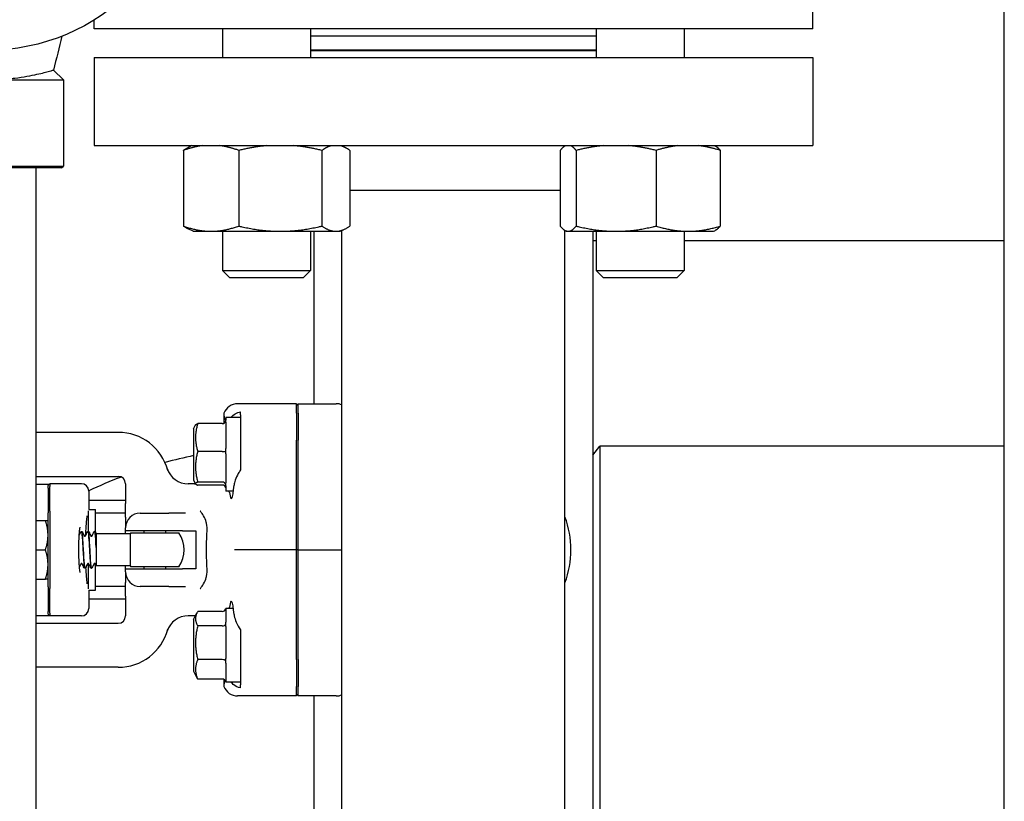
# Model space of a CAD drawing. Header units: inches. Extents: x 24 to 1128, y -58 to 748.
# Tile 346 of 656: x 485.9 to 494.28, y 678.98 to 685.63. Entities that reach past the tile are written whole.
import ezdxf

# ---------------------------------------------------------------- set-up
doc = ezdxf.new("R2010")
doc.units = ezdxf.units.IN
doc.header["$LTSCALE"] = 32
doc.header["$MEASUREMENT"] = 0
doc.layers.add('Dimension (ANSI)', color=7, linetype='Continuous', lineweight=25)
doc.layers.add('Visible (ANSI)', color=7, linetype='Continuous', lineweight=30)
doc.styles.add('Note Text (ANSI)', font='tahoma.ttf')
doc.dimstyles.new('SB Fraction-16 (ANSI)', dxfattribs={"dimscale": 32, "dimtxt": 0.125, "dimasz": 0.098425, "dimexe": 0.125, "dimexo": 0.0625, "dimgap": 0.031496, "dimtad": 0, "dimtih": 1, "dimtoh": 1, "dimdec": 4, "dimrnd": 1e-08, "dimzin": 0, "dimdsep": 46, "dimlunit": 5, "dimtxsty": 'Note Text (ANSI)', "dimcen": 0.09, "dimdle": 0.393701, "dimclrd": 256, "dimclre": 256, "dimclrt": 256, "dimadec": 0, "dimazin": 3, "dimtfac": 0.96, "dimtofl": 0, "dimtmove": 0, "dimatfit": 3, "dimfxl": 1, "dimfrac": 2, "dimtolj": 1, "dimtzin": 12, "dimlwd": -1, "dimlwe": -1, "dimarcsym": 0})

# ---------------------------------------------------------------- blocks, each defined once
blk = doc.blocks.new('*D19')
at = {"layer": 'Defpoints', "color": 0, "transparency": 16777216}
for p in [(494.2806, 695.4398), (330.5011, 563.4398), (494.2806, 563.4398)]:
    blk.add_point(p, dxfattribs=at)
at = {"layer": 'Dimension (ANSI)', "transparency": 16777216}
for p, q in [((492.2806, 695.4398), (326.5011, 695.4398)), ((330.5011, 692.2902), (330.5011, 632.5309)), ((330.5011, 566.5894), (330.5011, 626.3486)), ((492.2806, 563.4398), (326.5011, 563.4398))]:
    blk.add_line(p, q, dxfattribs=at)
for points in [[(329.9762, 692.2902), (331.026, 692.2902), (330.5011, 695.4398)], [(329.9762, 566.5894), (331.026, 566.5894), (330.5011, 563.4398)]]:
    blk.add_solid(points, dxfattribs=at)
at = {"layer": 'Dimension (ANSI)', "transparency": 16777216, "insert": (326.4205, 631.5231), "char_height": 4, "attachment_point": 1, "style": 'Note Text (ANSI)'}
blk.add_mtext('\\A1;132', dxfattribs=at)

msp = doc.modelspace()

# ---------------------------------------------------------------- linework, layer by layer
at = {"layer": 'Visible (ANSI)'}
for p, q in [((494.28063, 563.43978), (494.28063, 695.43978)), ((492.64909, 685.55404), (492.64909, 686.30404)), ((486.52909, 685.55404), (486.52909, 685.62885)), ((492.64909, 685.55404), (486.52909, 685.55404)), ((487.6231, 685.55404), (487.6231, 685.30904)), ((488.3731, 685.55404), (488.3731, 685.30904)), ((490.80508, 685.55404), (490.80508, 685.30904)), ((491.55508, 685.55404), (491.55508, 685.30904)), ((488.3731, 685.49404), (490.80508, 685.49404)), ((488.3731, 685.37404), (490.80508, 685.37404)), ((488.3731, 685.36904), (490.80508, 685.36904)), ((486.52909, 685.30904), (492.64909, 685.30904)), ((486.52909, 685.30904), (486.52909, 684.55904)), ((492.64909, 685.30904), (492.64909, 684.55904)), ((486.18389, 685.203), (486.26784, 685.11904)), ((484.95534, 685.11904), (486.26784, 685.11904)), ((486.26784, 685.11904), (486.26784, 684.38467)), ((486.52909, 684.55904), (492.64909, 684.55904)), ((487.28916, 684.51895), (487.28916, 683.87513)), ((487.36238, 684.55904), (487.33623, 684.54685)), ((487.76058, 684.51895), (487.76058, 683.87513)), ((488.46952, 684.51895), (488.46952, 683.87513)), ((488.63382, 684.55904), (488.65997, 684.54685)), ((488.70704, 684.51895), (488.70704, 683.87513)), ((490.4986, 684.51895), (490.4986, 683.87513)), ((490.54436, 684.55904), (490.54384, 684.5588)), ((490.63364, 684.51895), (490.63364, 683.87513)), ((491.31513, 684.51895), (491.31513, 683.87513)), ((491.8158, 684.55904), (491.81632, 684.5588)), ((491.86156, 684.51895), (491.86156, 683.87513)), ((484.95534, 684.38467), (486.26784, 684.38467)), ((486.25222, 684.36904), (484.97097, 684.36904)), ((486.03159, 684.36904), (486.03159, 609.00428)), ((486.25222, 684.36904), (486.26784, 684.38467)), ((488.70704, 684.17904), (490.4986, 684.17904)), ((487.3731, 683.83004), (487.33623, 683.84723)), ((488.6231, 683.83004), (488.65997, 683.84723)), ((487.3731, 683.83004), (487.52487, 683.83004)), ((487.52487, 683.83004), (488.11505, 683.83004)), ((487.6231, 683.83004), (487.6231, 683.49654)), ((488.11505, 683.83004), (488.58828, 683.83004)), ((488.3731, 683.83004), (488.3731, 683.49654)), ((488.40159, 683.83004), (488.40159, 682.36279)), ((488.58828, 683.83004), (488.6231, 683.83004)), ((488.63909, 666.58779), (488.63909, 683.8375)), ((490.53909, 620.43154), (490.53909, 683.83772)), ((490.55508, 683.83004), (490.54384, 683.83528)), ((490.55508, 683.83004), (490.56612, 683.83004)), ((490.56612, 683.83004), (490.97439, 683.83004)), ((490.77659, 683.83004), (490.77659, 663.22186)), ((490.80508, 683.83004), (490.80508, 683.49654)), ((490.97439, 683.83004), (491.58835, 683.83004)), ((491.55508, 683.83004), (491.55508, 683.49654)), ((491.58835, 683.83004), (491.80508, 683.83004)), ((491.80508, 683.83004), (491.81632, 683.83528)), ((490.77659, 683.75228), (490.80508, 683.75228)), ((491.55508, 683.75228), (494.28063, 683.75228)), ((487.6231, 683.49654), (488.3731, 683.49654)), ((487.6856, 683.43404), (487.6231, 683.49654)), ((488.3106, 683.43404), (487.6856, 683.43404)), ((488.3106, 683.43404), (488.3731, 683.49654)), ((490.80508, 683.49654), (491.55508, 683.49654)), ((490.86758, 683.43404), (490.80508, 683.49654)), ((491.49258, 683.43404), (490.86758, 683.43404)), ((491.49258, 683.43404), (491.55508, 683.49654)), ((488.25159, 682.36279), (487.75112, 682.36279)), ((488.26722, 682.36279), (488.25159, 682.34711)), ((488.25159, 682.28101), (488.25159, 682.36279)), ((488.26722, 682.28101), (488.26722, 682.36279)), ((488.26722, 682.36279), (488.59069, 682.36279)), ((487.63423, 682.28132), (487.63423, 682.19658)), ((487.77659, 682.26713), (487.77659, 682.29432)), ((487.77659, 682.26713), (487.77659, 682.21306)), ((488.25159, 682.28101), (488.25159, 682.05375)), ((488.26722, 682.28101), (488.26722, 682.05375)), ((487.37659, 682.15029), (487.39269, 682.1825)), ((487.62034, 682.19317), (487.41155, 682.19317)), ((487.65159, 682.24404), (487.65159, 682.22359)), ((487.77659, 682.24404), (487.65159, 682.24404)), ((487.65159, 682.20444), (487.65159, 681.98128)), ((487.77659, 682.19762), (487.77659, 682.0516)), ((486.73409, 682.11904), (486.03159, 682.11904)), ((487.37659, 682.15029), (487.37659, 681.71279)), ((488.25159, 681.11904), (488.25159, 682.05375)), ((488.26722, 681.11904), (488.26722, 682.05375)), ((490.77659, 681.92363), (490.83694, 682.00228)), ((490.83694, 682.00228), (490.83694, 656.50228)), ((494.28063, 682.00228), (490.83694, 682.00228)), ((487.62034, 681.9567), (487.41155, 681.9567)), ((487.65159, 681.93613), (487.65159, 681.68923)), ((486.03159, 681.74404), (486.73409, 681.74404)), ((486.03159, 681.67904), (486.14972, 681.67904)), ((486.13659, 681.66592), (486.15222, 681.68154)), ((486.13659, 681.64404), (486.13659, 681.66592)), ((486.15222, 681.68154), (486.15222, 681.65904)), ((486.42027, 681.68154), (486.15222, 681.68154)), ((486.15222, 681.44904), (486.15222, 681.65904)), ((486.79659, 681.68154), (486.79659, 681.51247)), ((487.38423, 681.67986), (487.33083, 681.67986)), ((487.37659, 681.71279), (487.39269, 681.68059)), ((487.62034, 681.69507), (487.41155, 681.69507)), ((487.62034, 681.66991), (487.41155, 681.66991)), ((487.65159, 681.66323), (487.65159, 681.61904)), ((486.13659, 681.64404), (486.13659, 681.43404)), ((486.48277, 681.61904), (486.48277, 681.46279)), ((487.71581, 681.61904), (487.65159, 681.61904)), ((486.79659, 681.53904), (486.48277, 681.53904)), ((486.79659, 681.39706), (486.79659, 681.51247)), ((486.13659, 680.80404), (486.13659, 681.43404)), ((486.15222, 681.44904), (486.15222, 680.78904)), ((486.47897, 681.4516), (486.47897, 681.27521)), ((486.48277, 681.46279), (486.54147, 681.46279)), ((486.54147, 681.26727), (486.54147, 681.46279)), ((486.79659, 681.43154), (486.54147, 681.43154)), ((486.92159, 681.43154), (487.16405, 681.43154)), ((487.30585, 681.43154), (487.16405, 681.43154)), ((486.03159, 681.36904), (486.11426, 681.36904)), ((486.79659, 681.39706), (486.79659, 681.30654)), ((486.42266, 681.27529), (486.42207, 681.27529)), ((486.47827, 681.27529), (486.47769, 681.27529)), ((486.53388, 681.27529), (486.5333, 681.27529)), ((486.54659, 681.25749), (486.54659, 681.20917)), ((486.8378, 681.25654), (486.54659, 681.25654)), ((486.79659, 681.28154), (486.79659, 681.30654)), ((486.79659, 681.25654), (486.79659, 681.28154)), ((487.28151, 681.28154), (486.79659, 681.28154)), ((486.8378, 680.98154), (486.8378, 681.25654)), ((486.84205, 681.26279), (487.25113, 681.26279)), ((486.95409, 681.26279), (486.95409, 681.28154)), ((487.13909, 681.26279), (487.13909, 681.28154)), ((487.28151, 681.28154), (487.39437, 681.28154)), ((487.39437, 681.28154), (487.39437, 680.95654)), ((486.54659, 681.20917), (486.54659, 681.13998)), ((486.03159, 681.11904), (486.11426, 681.11904)), ((486.54659, 681.13998), (486.54659, 681.12976)), ((486.54659, 681.12976), (486.54659, 681.05582)), ((487.84999, 681.11904), (487.72538, 681.11904)), ((488.25159, 681.11904), (487.84999, 681.11904)), ((488.26722, 681.11904), (488.25159, 681.11904)), ((488.25159, 680.18433), (488.25159, 681.11904)), ((488.26722, 680.18433), (488.26722, 681.11904)), ((488.26722, 681.11904), (488.63909, 681.11904)), ((486.47897, 681.00387), (486.47897, 680.78648)), ((486.54147, 680.77529), (486.54147, 680.99378)), ((486.54659, 681.05582), (486.54659, 680.98451)), ((486.45046, 680.96279), (486.44988, 680.96279)), ((486.50607, 680.96279), (486.50549, 680.96279)), ((486.54659, 680.98451), (486.54659, 680.98154)), ((486.8378, 680.98154), (486.54659, 680.98154)), ((486.79659, 680.95654), (486.79659, 680.98154)), ((486.79659, 680.93154), (486.79659, 680.95654)), ((486.79659, 680.95654), (487.28151, 680.95654)), ((486.79659, 680.93154), (486.79659, 680.84102)), ((487.25113, 680.97529), (486.84205, 680.97529)), ((486.95409, 680.95654), (486.95409, 680.97529)), ((487.13909, 680.95654), (487.13909, 680.97529)), ((487.39437, 680.95654), (487.28151, 680.95654)), ((486.03159, 680.86904), (486.11426, 680.86904)), ((486.79659, 680.72561), (486.79659, 680.84102)), ((486.13659, 680.80404), (486.13659, 680.59404)), ((486.15222, 680.57904), (486.15222, 680.78904)), ((486.48277, 680.77529), (486.48277, 680.61904)), ((486.48277, 680.77529), (486.54147, 680.77529)), ((486.79659, 680.80654), (486.54147, 680.80654)), ((487.16405, 680.80654), (486.92159, 680.80654)), ((487.16405, 680.80654), (487.30585, 680.80654)), ((486.79659, 680.69904), (486.48277, 680.69904)), ((486.79659, 680.72561), (486.79659, 680.55654)), ((486.13659, 680.57217), (486.13659, 680.59404)), ((486.13659, 680.57217), (486.15222, 680.55654)), ((486.15222, 680.57904), (486.15222, 680.55654)), ((487.37659, 680.52529), (487.40514, 680.58239)), ((487.62034, 680.59412), (487.41155, 680.59412)), ((487.65159, 680.61904), (487.65159, 680.50387)), ((487.71581, 680.61904), (487.65159, 680.61904)), ((486.03159, 680.55904), (486.14972, 680.55904)), ((486.03159, 680.49404), (486.73409, 680.49404)), ((486.42027, 680.55654), (486.15222, 680.55654)), ((487.38423, 680.55822), (487.33083, 680.55822)), ((487.37659, 680.52529), (487.37659, 680.08779)), ((487.62034, 680.47212), (487.41155, 680.47212)), ((487.65159, 680.46675), (487.65159, 680.19536)), ((487.62034, 680.18454), (487.41155, 680.18454)), ((487.65159, 680.15428), (487.65159, 679.99802)), ((487.77659, 680.18649), (487.77659, 680.04046)), ((488.25159, 680.18433), (488.25159, 679.95707)), ((488.26722, 680.18433), (488.26722, 679.95707)), ((486.73409, 680.11904), (486.03159, 680.11904)), ((487.37659, 680.08779), (487.40514, 680.0307)), ((487.62034, 680.01896), (487.41155, 680.01896)), ((487.63423, 680.01522), (487.63423, 679.95676)), ((487.65159, 679.99407), (487.65159, 679.99404)), ((487.77659, 679.99404), (487.65159, 679.99404)), ((487.77659, 680.02502), (487.77659, 679.97095)), ((487.77659, 679.94376), (487.77659, 679.97095)), ((488.25159, 679.87529), (488.25159, 679.95707)), ((488.26722, 679.87529), (488.26722, 679.95707)), ((488.25159, 679.87529), (487.75112, 679.87529)), ((488.26722, 679.87529), (488.25159, 679.89098)), ((488.59069, 679.87529), (488.26722, 679.87529)), ((488.40159, 679.87529), (488.40159, 677.36279))]:
    msp.add_line(p, q, dxfattribs=at)
msp.add_circle((485.61159, 687.11904), 1.75, dxfattribs=at)
for centre, radius, start, end in [((486.73409, 681.68154), 0.4375, 15.01817, 90), ((486.73409, 681.68154), 0.0625, 0, 90), ((487.33083, 681.86736), 0.1875, 197.296617, 270), ((486.42027, 681.61904), 0.0625, 0, 90), ((487.38423, 681.92986), 0.25, 270, 272.01441), ((486.92159, 681.30654), 0.125, 90, 180), ((489.77659, 681.11904), 0.8125, 339.794776, 20.205224), ((487.04659, 681.11904), 0.25, 144.900368, 146.632987), ((487.04659, 681.11904), 0.25, 324.900368, 35.099632), ((486.92159, 680.93154), 0.125, 180, 270), ((487.04659, 681.11904), 0.25, 213.367013, 215.099632), ((486.42027, 680.61904), 0.0625, 270, 0), ((486.73409, 680.55654), 0.0625, 270, 0), ((487.33083, 680.37072), 0.1875, 90, 162.703383), ((487.38423, 680.30822), 0.25, 87.99498, 90), ((486.73409, 680.55654), 0.4375, 270, 344.98183)]:
    msp.add_arc(centre, radius, start, end, dxfattribs=at)
for centre, major_axis, ratio, start_param, end_param in [((487.75207, 682.23731), (-0.08906, 0.08906), 0.9924325, 5.5015852, 6.7140351), ((488.59078, 682.23731), (-0.01094, 0.125), 0.9961657, 5.7987533, 6.1962518), ((487.62034, 682.22587), (0, -0.0327), 0.9555533, 0, 1.2241495), ((487.62034, 681.95985), (0.03125, 0), 0.1006388, 4.712389, 5.9365385), ((487.62034, 681.66551), (0.03125, 0), 0.9458753, 0.3466468, 1.5707963), ((487.62034, 681.63721), (0, 0.0327), 0.9555533, 5.0590358, 6.2831853), ((487.69768, 681.93154), (0, 0.375), 0.0874887, 2.6230455, 3.9395987), ((487.69768, 680.30654), (0, 0.375), 0.0874887, 5.4851792, 6.8017325), ((487.62034, 680.63006), (0, -0.03595), 0.8693335, 0, 1.2241495), ((487.62034, 680.49282), (0.03125, 0), 0.662309, 4.712389, 5.9365385), ((487.62034, 680.16929), (0.03125, 0), 0.4879975, 0.3466468, 1.5707963), ((487.62034, 679.98302), (0, -0.03595), 0.8693335, 1.9174431, 3.1415927), ((487.75207, 680.00077), (-0.08906, -0.08906), 0.9924325, 5.8523356, 7.0647854), ((488.59078, 680.00077), (-0.01094, -0.125), 0.9961657, 0.0869335, 0.484432)]:
    msp.add_ellipse(centre, major_axis=major_axis, ratio=ratio, start_param=start_param, end_param=end_param, dxfattribs=at)
for points in [[(486.25429, 685.49133), (486.23084, 685.39522), (486.20734, 685.29911), (486.18389, 685.203)], [(487.63423, 682.28132), (487.63423, 682.26167), (487.63706, 682.24156), (487.64184, 682.22302)], [(487.64973, 682.21476), (487.65111, 682.21798), (487.65159, 682.22102), (487.65159, 682.22359)], [(487.65159, 682.20444), (487.65159, 682.20796), (487.65111, 682.21154), (487.64973, 682.21476)], [(487.77659, 682.21306), (487.77636, 682.20809), (487.77636, 682.20293), (487.77659, 682.19762)], [(487.37659, 681.92101), (487.2949, 681.90389), (487.21359, 681.88411), (487.13276, 681.86173)], [(487.64973, 681.95878), (487.65111, 681.96637), (487.65159, 681.97414), (487.65159, 681.98128)], [(487.65159, 681.93613), (487.65159, 681.94336), (487.65111, 681.95118), (487.64973, 681.95878)], [(486.75938, 681.7387), (486.6663, 681.70306), (486.57404, 681.66397), (486.48272, 681.62156)], [(487.64973, 681.67556), (487.65111, 681.67993), (487.65159, 681.68466), (487.65159, 681.68923)], [(487.65159, 681.66323), (487.65159, 681.66694), (487.65111, 681.67119), (487.64973, 681.67556)], [(487.64973, 681.64832), (487.65111, 681.6451), (487.65159, 681.64206), (487.65159, 681.63949)], [(487.68142, 681.60584), (487.68078, 681.61), (487.68009, 681.6144), (487.67939, 681.61904)], [(486.40243, 681.24429), (486.40721, 681.25338), (486.41197, 681.26246), (486.41673, 681.27155)], [(486.428, 681.27155), (486.43426, 681.2596), (486.44053, 681.24765), (486.44681, 681.23571)], [(486.45353, 681.23571), (486.45981, 681.24765), (486.46608, 681.2596), (486.47234, 681.27155)], [(486.48361, 681.27155), (486.48987, 681.2596), (486.49614, 681.24765), (486.50242, 681.23571)], [(486.50914, 681.23571), (486.51543, 681.24765), (486.52169, 681.2596), (486.52795, 681.27155)], [(486.53922, 681.27155), (486.54168, 681.26687), (486.54413, 681.26218), (486.54659, 681.25749)], [(486.419, 681.00237), (486.41396, 680.99279), (486.40893, 680.98321), (486.40391, 680.97362)], [(486.44454, 680.96653), (486.43828, 680.97848), (486.43201, 680.99043), (486.42573, 681.00237)], [(486.47461, 681.00237), (486.46833, 680.99043), (486.46207, 680.97848), (486.4558, 680.96653)], [(486.50015, 680.96653), (486.49389, 680.97848), (486.48762, 680.99043), (486.48134, 681.00237)], [(486.53023, 681.00237), (486.52394, 680.99043), (486.51768, 680.97848), (486.51142, 680.96653)], [(486.54659, 680.98402), (486.54338, 680.99014), (486.54017, 680.99626), (486.53695, 681.00237)], [(487.65159, 680.61901), (487.65159, 680.6189), (487.65111, 680.61851), (487.64973, 680.61785)], [(487.67938, 680.61904), (487.68009, 680.62368), (487.68078, 680.62808), (487.68142, 680.63224)], [(487.64973, 680.48578), (487.65111, 680.49202), (487.65159, 680.49827), (487.65159, 680.50387)], [(487.65159, 680.46675), (487.65159, 680.47296), (487.65111, 680.47954), (487.64973, 680.48578)], [(487.64973, 680.17447), (487.65111, 680.18138), (487.65159, 680.1886), (487.65159, 680.19536)], [(487.65159, 680.15428), (487.65159, 680.1606), (487.65111, 680.16757), (487.64973, 680.17447)], [(487.64067, 680.01032), (487.6366, 679.99312), (487.63423, 679.97474), (487.63423, 679.95676)], [(487.64973, 679.99523), (487.65111, 679.9959), (487.65159, 679.99687), (487.65159, 679.99802)], [(487.65159, 679.99407), (487.65159, 679.99418), (487.65111, 679.99457), (487.64973, 679.99523)], [(487.77659, 680.04046), (487.77636, 680.03515), (487.77636, 680.02999), (487.77659, 680.02502)]]:
    msp.add_open_spline(points, degree=3, dxfattribs=at)
for points, knots in [([(485.05629, 685.198), (485.06148, 685.19649), (485.06775, 685.19471), (485.09959, 685.18585), (485.13674, 685.17603), (485.20551, 685.16086), (485.234, 685.15506), (485.29767, 685.14389), (485.33286, 685.13852), (485.40778, 685.12941), (485.44761, 685.12567), (485.52908, 685.12064), (485.57072, 685.11936), (485.65246, 685.11936), (485.69411, 685.12064), (485.77558, 685.12567), (485.8154, 685.12941), (485.89032, 685.13852), (485.92551, 685.14389), (485.98918, 685.15506), (486.01768, 685.16086), (486.08644, 685.17603), (486.12359, 685.18585), (486.17231, 685.19941), (486.18389, 685.203), (486.18389, 685.203)], [0.3885394, 0.3885394, 0.3885394, 0.3885394, 0.5606588, 0.5606588, 1.1213177, 1.1213177, 1.4327287, 1.4327287, 1.7441397, 1.7441397, 2.0555507, 2.0555507, 2.3669617, 2.3669617, 2.6783727, 2.6783727, 2.9897837, 2.9897837, 3.3011947, 3.3011947, 3.6126057, 3.6126057, 4.1732646, 4.1732646, 4.7339234, 4.7339234, 4.7339234, 4.7339234]), ([(487.69419, 682.24404), (487.70415, 682.25757), (487.71693, 682.26846), (487.74291, 682.28391), (487.75914, 682.29053), (487.77659, 682.29432)], [0.72388666, 0.72388666, 0.72388666, 0.72388666, 0.91166133, 0.91166133, 1.08359589, 1.08359589, 1.08359589, 1.08359589]), ([(487.77659, 681.80044), (487.76905, 681.78964), (487.7623, 681.77861), (487.74653, 681.75049), (487.7373, 681.73087), (487.72568, 681.69714), (487.72227, 681.68273), (487.72117, 681.66974)], [1.39731378, 1.39731378, 1.39731378, 1.39731378, 1.49356897, 1.49356897, 1.66386875, 1.66386875, 1.79881771, 1.79881771, 1.79881771, 1.79881771]), ([(486.45841, 681.24498), (486.4588, 681.25613), (486.45924, 681.26702), (486.46116, 681.30828), (486.46301, 681.33625), (486.46688, 681.37924), (486.46883, 681.39575), (486.47075, 681.40829)], [0.3819937, 0.3819937, 0.3819937, 0.3819937, 0.48894567, 0.48894567, 0.79947629, 0.79947629, 1.05331269, 1.05331269, 1.05331269, 1.05331269]), ([(487.49099, 681.27676), (487.49146, 681.28479), (487.49157, 681.29276), (487.49108, 681.30831), (487.4905, 681.31587), (487.48833, 681.33363), (487.48643, 681.34369), (487.47886, 681.37311), (487.4714, 681.39133), (487.45368, 681.42207), (487.44432, 681.4348), (487.43346, 681.44706), (487.4333, 681.44724), (487.43314, 681.44742)], [0, 0, 0, 0, 0.06351999, 0.06351999, 0.12513045, 0.12513045, 0.2104042, 0.2104042, 0.38193929, 0.38193929, 0.52164881, 0.52164881, 0.52372315, 0.52372315, 0.52372315, 0.52372315]), ([(486.41001, 680.92699), (486.41002, 680.92699), (486.40989, 680.92739), (486.40934, 680.9297), (486.40869, 680.9329), (486.407, 680.94347), (486.40591, 680.95215), (486.40368, 680.97513), (486.40256, 680.99031), (486.40067, 681.02518), (486.39992, 681.04513), (486.39897, 681.08724), (486.39878, 681.10944), (486.39901, 681.15347), (486.39942, 681.17531), (486.4008, 681.21612), (486.40176, 681.23511), (486.40406, 681.26773), (486.40539, 681.28156), (486.40792, 681.3012), (486.40923, 681.30803), (486.40993, 681.31081), (486.41001, 681.31109), (486.41001, 681.31108)], [-1.2869324, -1.2869324, -1.2869324, -1.2869324, -1.2221786, -1.2221786, -1.0687063, -1.0687063, -0.8381878, -0.8381878, -0.555105, -0.555105, -0.2516711, -0.2516711, 0.0580557, 0.0580557, 0.3688709, 0.3688709, 0.6770655, 0.6770655, 0.9746383, 0.9746383, 1.233525, 1.233525, 1.2869324, 1.2869324, 1.2869324, 1.2869324]), ([(486.41673, 681.27155), (486.41706, 681.27219), (486.41746, 681.27286), (486.4186, 681.27396), (486.4191, 681.27435), (486.42039, 681.275), (486.42121, 681.27525), (486.42205, 681.27529)], [0, 0, 0, 0, 0.022095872, 0.022095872, 0.033561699, 0.033561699, 0.045438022, 0.045438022, 0.045438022, 0.045438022]), ([(486.42205, 681.27516), (486.42435, 681.27501), (486.42665, 681.25895), (486.42895, 681.2305), (486.43178, 681.19551), (486.4346, 681.14271), (486.43743, 681.09345), (486.44025, 681.04431), (486.44308, 681), (486.4459, 680.97834), (486.44723, 680.96815), (486.44855, 680.9631), (486.44988, 680.96312)], [84.8201408, 84.8201408, 84.8201408, 84.8201408, 85.5995394, 85.5995394, 85.5995394, 86.558303, 86.558303, 86.558303, 87.5147256, 87.5147256, 87.5147256, 87.9645943, 87.9645943, 87.9645943, 87.9645943]), ([(486.45049, 680.96308), (486.44875, 680.96312), (486.44702, 680.97185), (486.44529, 680.98874), (486.44248, 681.0161), (486.43967, 681.06416), (486.43686, 681.11373), (486.43405, 681.16328), (486.43124, 681.21304), (486.42843, 681.24316), (486.42651, 681.26381), (486.42458, 681.27486), (486.42266, 681.27505)], [-94.2506405, -94.2506405, -94.2506405, -94.2506405, -93.6632144, -93.6632144, -93.6632144, -92.7109946, -92.7109946, -92.7109946, -91.7590058, -91.7590058, -91.7590058, -91.106187, -91.106187, -91.106187, -91.106187]), ([(486.42268, 681.27529), (486.42382, 681.27523), (486.42488, 681.27481), (486.42635, 681.27382), (486.42683, 681.2733), (486.42754, 681.27238), (486.42779, 681.27196), (486.428, 681.27155)], [0, 0, 0, 0, 0.015967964, 0.015967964, 0.031253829, 0.031253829, 0.045415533, 0.045415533, 0.045415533, 0.045415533]), ([(486.47234, 681.27155), (486.47267, 681.27219), (486.47307, 681.27286), (486.47421, 681.27396), (486.47471, 681.27435), (486.476, 681.275), (486.47682, 681.27525), (486.47766, 681.27529)], [0, 0, 0, 0, 0.022095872, 0.022095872, 0.033561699, 0.033561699, 0.045438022, 0.045438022, 0.045438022, 0.045438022]), ([(486.47766, 681.27513), (486.4783, 681.27524), (486.47894, 681.27412), (486.47958, 681.27171), (486.48243, 681.26102), (486.48527, 681.22517), (486.48812, 681.17879), (486.49094, 681.13266), (486.49377, 681.07736), (486.4966, 681.03523), (486.49941, 680.99329), (486.50223, 680.9655), (486.50504, 680.96299), (486.50519, 680.96286), (486.50534, 680.9628), (486.50549, 680.9628)], [91.1033261, 91.1033261, 91.1033261, 91.1033261, 91.3207683, 91.3207683, 91.3207683, 92.2845846, 92.2845846, 92.2845846, 93.2431504, 93.2431504, 93.2431504, 94.1972517, 94.1972517, 94.1972517, 94.2477796, 94.2477796, 94.2477796, 94.2477796]), ([(486.5061, 680.96293), (486.50551, 680.96283), (486.50493, 680.96376), (486.50434, 680.96577), (486.50153, 680.97542), (486.49871, 681.00979), (486.4959, 681.05513), (486.49309, 681.10046), (486.49027, 681.15554), (486.48746, 681.19834), (486.48465, 681.24113), (486.48183, 681.27051), (486.47902, 681.27473), (486.47877, 681.2751), (486.47852, 681.27528), (486.47827, 681.27526)], [-100.5338258, -100.5338258, -100.5338258, -100.5338258, -100.3354652, -100.3354652, -100.3354652, -99.3815473, -99.3815473, -99.3815473, -98.4278806, -98.4278806, -98.4278806, -97.4744623, -97.4744623, -97.4744623, -97.3893723, -97.3893723, -97.3893723, -97.3893723]), ([(486.47829, 681.27529), (486.47943, 681.27523), (486.48049, 681.27481), (486.48196, 681.27382), (486.48244, 681.2733), (486.48315, 681.27238), (486.4834, 681.27196), (486.48361, 681.27155)], [0, 0, 0, 0, 0.015967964, 0.015967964, 0.031253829, 0.031253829, 0.045415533, 0.045415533, 0.045415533, 0.045415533]), ([(486.52795, 681.27155), (486.52828, 681.27219), (486.52869, 681.27286), (486.52982, 681.27396), (486.53032, 681.27435), (486.53161, 681.275), (486.53243, 681.27525), (486.53327, 681.27529)], [0, 0, 0, 0, 0.022095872, 0.022095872, 0.033561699, 0.033561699, 0.045438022, 0.045438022, 0.045438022, 0.045438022]), ([(486.53327, 681.27502), (486.53516, 681.27494), (486.53705, 681.26445), (486.53894, 681.24459), (486.54149, 681.21778), (486.54404, 681.17468), (486.54659, 681.12976)], [97.3865114, 97.3865114, 97.3865114, 97.3865114, 98.0270057, 98.0270057, 98.0270057, 98.8915068, 98.8915068, 98.8915068, 98.8915068]), ([(486.54659, 681.13998), (486.54377, 681.18928), (486.54096, 681.23453), (486.53814, 681.25755), (486.53672, 681.26915), (486.5353, 681.27495), (486.53388, 681.27496)], [-105.1089244, -105.1089244, -105.1089244, -105.1089244, -104.1537068, -104.1537068, -104.1537068, -103.6725576, -103.6725576, -103.6725576, -103.6725576]), ([(486.5339, 681.27529), (486.53504, 681.27523), (486.5361, 681.27481), (486.53757, 681.27382), (486.53805, 681.2733), (486.53876, 681.27238), (486.53901, 681.27196), (486.53922, 681.27155)], [0, 0, 0, 0, 0.015967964, 0.015967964, 0.031253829, 0.031253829, 0.045415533, 0.045415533, 0.045415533, 0.045415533]), ([(487.49099, 680.96133), (487.4883, 681.00708), (487.48678, 681.05402), (487.48629, 681.13075), (487.48657, 681.16002), (487.48807, 681.21873), (487.4893, 681.248), (487.49099, 681.27676)], [0, 0, 0, 0, 0.36185351, 0.36185351, 0.58513386, 0.58513386, 0.81257268, 0.81257268, 0.81257268, 0.81257268]), ([(486.4468, 681.23573), (486.4468, 681.23573), (486.44687, 681.23557), (486.44742, 681.23504), (486.44776, 681.23476), (486.44878, 681.23429), (486.44947, 681.2341), (486.45017, 681.2341)], [0.003893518, 0.003893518, 0.003893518, 0.003893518, 0.02135506, 0.02135506, 0.032660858, 0.032660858, 0.044379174, 0.044379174, 0.044379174, 0.044379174]), ([(486.45017, 681.2341), (486.45124, 681.2341), (486.45224, 681.23455), (486.4532, 681.23526), (486.45339, 681.23551), (486.45353, 681.2357), (486.45354, 681.23573), (486.45354, 681.23573)], [0, 0, 0, 0, 0.017919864, 0.017919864, 0.032518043, 0.032518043, 0.040461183, 0.040461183, 0.040461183, 0.040461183]), ([(486.50241, 681.23573), (486.50241, 681.23573), (486.50248, 681.23557), (486.50303, 681.23504), (486.50338, 681.23476), (486.50439, 681.23429), (486.50508, 681.2341), (486.50578, 681.2341)], [0.003893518, 0.003893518, 0.003893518, 0.003893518, 0.02135506, 0.02135506, 0.032660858, 0.032660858, 0.044379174, 0.044379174, 0.044379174, 0.044379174]), ([(486.50578, 681.2341), (486.50685, 681.2341), (486.50785, 681.23455), (486.50881, 681.23526), (486.509, 681.23551), (486.50914, 681.2357), (486.50916, 681.23573), (486.50916, 681.23573)], [0, 0, 0, 0, 0.017919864, 0.017919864, 0.032518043, 0.032518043, 0.040461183, 0.040461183, 0.040461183, 0.040461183]), ([(486.42237, 681.00398), (486.42129, 681.00398), (486.4203, 681.00353), (486.41934, 681.00283), (486.41914, 681.00257), (486.41901, 681.00238), (486.41899, 681.00235), (486.41899, 681.00235)], [0, 0, 0, 0, 0.017919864, 0.017919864, 0.032518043, 0.032518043, 0.040461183, 0.040461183, 0.040461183, 0.040461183]), ([(486.42574, 681.00236), (486.42572, 681.00239), (486.42563, 681.00255), (486.42511, 681.00304), (486.42477, 681.00332), (486.42376, 681.00379), (486.42307, 681.00398), (486.42237, 681.00398)], [0.005742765, 0.005742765, 0.005742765, 0.005742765, 0.02135506, 0.02135506, 0.032660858, 0.032660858, 0.044379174, 0.044379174, 0.044379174, 0.044379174]), ([(486.47798, 681.00398), (486.4769, 681.00398), (486.47591, 681.00353), (486.47495, 681.00283), (486.47476, 681.00257), (486.47462, 681.00238), (486.4746, 681.00235), (486.4746, 681.00235)], [0, 0, 0, 0, 0.017919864, 0.017919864, 0.032518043, 0.032518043, 0.040461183, 0.040461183, 0.040461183, 0.040461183]), ([(486.48135, 681.00236), (486.48133, 681.00239), (486.48124, 681.00255), (486.48072, 681.00304), (486.48038, 681.00332), (486.47937, 681.00379), (486.47868, 681.00398), (486.47798, 681.00398)], [0.005742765, 0.005742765, 0.005742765, 0.005742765, 0.02135506, 0.02135506, 0.032660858, 0.032660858, 0.044379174, 0.044379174, 0.044379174, 0.044379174]), ([(486.53359, 681.00398), (486.53251, 681.00398), (486.53152, 681.00353), (486.53056, 681.00283), (486.53037, 681.00257), (486.53023, 681.00238), (486.53021, 681.00235), (486.53021, 681.00235)], [0, 0, 0, 0, 0.017919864, 0.017919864, 0.032518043, 0.032518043, 0.040461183, 0.040461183, 0.040461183, 0.040461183]), ([(486.53696, 681.00236), (486.53694, 681.00239), (486.53685, 681.00255), (486.53634, 681.00304), (486.53599, 681.00332), (486.53498, 681.00379), (486.53429, 681.00398), (486.53359, 681.00398)], [0.005742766, 0.005742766, 0.005742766, 0.005742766, 0.02135506, 0.02135506, 0.032660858, 0.032660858, 0.044379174, 0.044379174, 0.044379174, 0.044379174]), ([(486.44985, 680.96279), (486.44872, 680.96285), (486.44766, 680.96327), (486.44619, 680.96426), (486.4457, 680.96478), (486.445, 680.9657), (486.44475, 680.96612), (486.44454, 680.96653)], [0, 0, 0, 0, 0.015967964, 0.015967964, 0.031253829, 0.031253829, 0.045415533, 0.045415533, 0.045415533, 0.045415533]), ([(486.4558, 680.96653), (486.45547, 680.96589), (486.45507, 680.96522), (486.45393, 680.96412), (486.45344, 680.96373), (486.45215, 680.96308), (486.45133, 680.96283), (486.45049, 680.96279)], [0, 0, 0, 0, 0.022095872, 0.022095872, 0.033561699, 0.033561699, 0.045438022, 0.045438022, 0.045438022, 0.045438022]), ([(486.47075, 680.82979), (486.47051, 680.83138), (486.47026, 680.83304), (486.46796, 680.84916), (486.46594, 680.86782), (486.46218, 680.91379), (486.46049, 680.94191), (486.4592, 680.97259), (486.45919, 680.97278), (486.45918, 680.97297)], [-1.05329978, -1.05329978, -1.05329978, -1.05329978, -1.02120529, -1.02120529, -0.75117882, -0.75117882, -0.44920632, -0.44920632, -0.44731496, -0.44731496, -0.44731496, -0.44731496]), ([(486.50547, 680.96279), (486.50433, 680.96285), (486.50327, 680.96327), (486.5018, 680.96426), (486.50131, 680.96478), (486.50061, 680.9657), (486.50036, 680.96612), (486.50015, 680.96653)], [0, 0, 0, 0, 0.015967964, 0.015967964, 0.031253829, 0.031253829, 0.045415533, 0.045415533, 0.045415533, 0.045415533]), ([(486.51142, 680.96653), (486.51108, 680.96589), (486.51068, 680.96522), (486.50954, 680.96412), (486.50905, 680.96373), (486.50776, 680.96308), (486.50694, 680.96283), (486.5061, 680.96279)], [0, 0, 0, 0, 0.022095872, 0.022095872, 0.033561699, 0.033561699, 0.045438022, 0.045438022, 0.045438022, 0.045438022]), ([(487.43314, 680.79066), (487.4333, 680.79084), (487.43346, 680.79102), (487.44432, 680.80328), (487.45368, 680.81602), (487.4714, 680.84675), (487.47886, 680.86497), (487.48643, 680.8944), (487.48833, 680.90445), (487.4905, 680.92221), (487.49108, 680.92977), (487.49157, 680.94532), (487.49146, 680.95329), (487.49099, 680.96133)], [-0.0020759, -0.0020759, -0.0020759, -0.0020759, 0, 0, 0.13981454, 0.13981454, 0.31147859, 0.31147859, 0.39681645, 0.39681645, 0.45847322, 0.45847322, 0.52204096, 0.52204096, 0.52204096, 0.52204096]), ([(487.72117, 680.56834), (487.72246, 680.5532), (487.72685, 680.53625), (487.74155, 680.49724), (487.75293, 680.47483), (487.76886, 680.4491), (487.77258, 680.44339), (487.77659, 680.43764)], [0.55181372, 0.55181372, 0.55181372, 0.55181372, 0.71000954, 0.71000954, 0.90366002, 0.90366002, 0.95550669, 0.95550669, 0.95550669, 0.95550669]), ([(487.77659, 679.94376), (487.77605, 679.94387), (487.77552, 679.94399), (487.75363, 679.94896), (487.73395, 679.95817), (487.71032, 679.97563), (487.70153, 679.98409), (487.69419, 679.99405)], [1.27338526, 1.27338526, 1.27338526, 1.27338526, 1.27873688, 1.27873688, 1.4959744, 1.4959744, 1.6337228, 1.6337228, 1.6337228, 1.6337228])]:
    msp.add_open_spline(points, degree=3, knots=knots, dxfattribs=at)
for points, weights in [([(487.44892, 684.55904), (487.3741, 684.54927), (487.28916, 684.51895)], [1.01693131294, 1.02520879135, 1]), ([(487.28916, 684.51895), (487.31371, 684.53635), (487.33623, 684.54685)], [1, 1.01430807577, 1.01782854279]), ([(487.76058, 684.51895), (487.67564, 684.54927), (487.60082, 684.55904)], [1, 1.02520879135, 1.01693131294]), ([(488.00084, 684.55904), (487.88832, 684.54927), (487.76058, 684.51895)], [1.01693131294, 1.02520879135, 1]), ([(488.46952, 684.51895), (488.34179, 684.54927), (488.22927, 684.55904)], [1, 1.02520879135, 1.01693131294]), ([(488.55002, 684.55904), (488.51232, 684.54927), (488.46952, 684.51895)], [1.01693131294, 1.02520879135, 1]), ([(488.70704, 684.51895), (488.66425, 684.54927), (488.62655, 684.55904)], [1, 1.02520879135, 1.01693131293]), ([(490.54437, 684.55904), (490.52293, 684.54927), (490.4986, 684.51895)], [1.01693131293, 1.02520879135, 1]), ([(490.63364, 684.51895), (490.60931, 684.54927), (490.58788, 684.55904)], [1, 1.02520879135, 1.01693131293]), ([(490.8646, 684.55904), (490.75643, 684.54927), (490.63364, 684.51895)], [1.01693131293, 1.02520879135, 1]), ([(491.31513, 684.51895), (491.19234, 684.54927), (491.08418, 684.55904)], [1, 1.02520879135, 1.01693131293]), ([(491.50031, 684.55904), (491.41358, 684.54927), (491.31513, 684.51895)], [1.01693131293, 1.02520879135, 1]), ([(491.86156, 684.51895), (491.76311, 684.54927), (491.67638, 684.55904)], [1, 1.02520879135, 1.01693131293]), ([(491.81632, 684.5588), (491.83752, 684.54891), (491.86156, 684.51895)], [1.01712621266, 1.02490458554, 1]), ([(487.28916, 683.87513), (487.41548, 683.83004), (487.52487, 683.83004)], [1, 1.0379548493, 1]), ([(487.33623, 683.84723), (487.31371, 683.85773), (487.28916, 683.87513)], [1.01782854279, 1.01430807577, 1]), ([(487.52487, 683.83004), (487.63427, 683.83004), (487.76058, 683.87513)], [1, 1.0379548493, 1]), ([(487.76058, 683.87513), (487.95054, 683.83004), (488.11505, 683.83004)], [1, 1.0379548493, 1]), ([(488.11505, 683.83004), (488.27956, 683.83004), (488.46952, 683.87513)], [1, 1.0379548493, 1]), ([(488.46952, 683.87513), (488.53317, 683.83004), (488.58828, 683.83004)], [1, 1.0379548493, 1]), ([(488.58828, 683.83004), (488.6434, 683.83004), (488.70704, 683.87513)], [1, 1.0379548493, 1]), ([(490.4986, 683.87513), (490.53478, 683.83004), (490.56612, 683.83004)], [1, 1.0379548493, 1]), ([(490.56612, 683.83004), (490.59746, 683.83004), (490.63364, 683.87513)], [1, 1.0379548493, 1]), ([(490.63364, 683.87513), (490.81625, 683.83004), (490.97439, 683.83004)], [1, 1.0379548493, 1]), ([(490.97439, 683.83004), (491.13252, 683.83004), (491.31513, 683.87513)], [1, 1.0379548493, 1]), ([(491.31513, 683.87513), (491.46154, 683.83004), (491.58835, 683.83004)], [1, 1.0379548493, 1]), ([(491.58835, 683.83004), (491.71515, 683.83004), (491.86156, 683.87513)], [1, 1.0379548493, 1]), ([(491.86156, 683.87513), (491.83752, 683.84517), (491.81632, 683.83528)], [1, 1.02490458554, 1.01712621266]), ([(487.41155, 682.19317), (487.37547, 682.07493), (487.41155, 681.9567)], [1.04422863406, 1.20577136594, 1.04422863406]), ([(487.39269, 682.1825), (487.39518, 682.18746), (487.41155, 682.19317)], [1.12285543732, 1.11183872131, 1.04422863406]), ([(487.77659, 682.0516), (487.77659, 681.92529), (487.77659, 681.80044)], [0.999993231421, 0.999912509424, 0.999914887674]), ([(487.41155, 681.9567), (487.37547, 681.82589), (487.41155, 681.69507)], [1.04422863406, 1.20577136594, 1.04422863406]), ([(487.41155, 681.69507), (487.37547, 681.68249), (487.41155, 681.66991)], [1.04422863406, 1.20577136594, 1.04422863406]), ([(486.11426, 681.36904), (486.13659, 681.36904), (486.13659, 681.36904)], [1, 1.0379548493, 1]), ([(486.13659, 681.24404), (486.13659, 681.30205), (486.11426, 681.36904)], [1, 1.0379548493, 1]), ([(486.11426, 681.11904), (486.13659, 681.18603), (486.13659, 681.24404)], [1, 1.0379548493, 1]), ([(486.13659, 680.99404), (486.13659, 681.05205), (486.11426, 681.11904)], [1, 1.0379548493, 1]), ([(486.11426, 680.86904), (486.13659, 680.93603), (486.13659, 680.99404)], [1, 1.0379548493, 1]), ([(486.13659, 680.86904), (486.13659, 680.86904), (486.11426, 680.86904)], [1, 1.0379548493, 1]), ([(487.41155, 680.59412), (487.37547, 680.53312), (487.41155, 680.47212)], [1.04422863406, 1.20577136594, 1.04422863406]), ([(487.41155, 680.47212), (487.37547, 680.32833), (487.41155, 680.18454)], [1.04422863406, 1.20577136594, 1.04422863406]), ([(487.77659, 680.43764), (487.77659, 680.31279), (487.77659, 680.18649)], [0.999914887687, 0.999912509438, 0.999993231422]), ([(487.41155, 680.18454), (487.37547, 680.10175), (487.41155, 680.01896)], [1.04422863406, 1.20577136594, 1.04422863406]), ([(487.41155, 680.01896), (487.40801, 680.02496), (487.40514, 680.0307)], [1.04422863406, 1.05817173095, 1.06970791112])]:
    msp.add_rational_spline(points, weights, degree=2, dxfattribs=at)

# ---------------------------------------------------------------- dimensions: what is measured, and where the dimension line sits
at = {"layer": 'Dimension (ANSI)'}
dim = msp.add_linear_dim(base=(330.50111, 563.43978), p1=(494.28063, 695.43978), p2=(494.28063, 563.43978), angle=90, dimstyle='SB Fraction-16 (ANSI)', override={"dimgap": 0.031496, "dimdec": 4, "dimtol": 0, "dimlim": 0, "dimtp": 0, "dimtm": 0, "dimtdec": 2, "dimatfit": 1}, dxfattribs=at)
dim.commit()
dim.dimension.update_dxf_attribs({"geometry": '*D19', "text_midpoint": (330.50111, 629.43978), "dimtype": 160})

doc.saveas('drawing.dxf')
